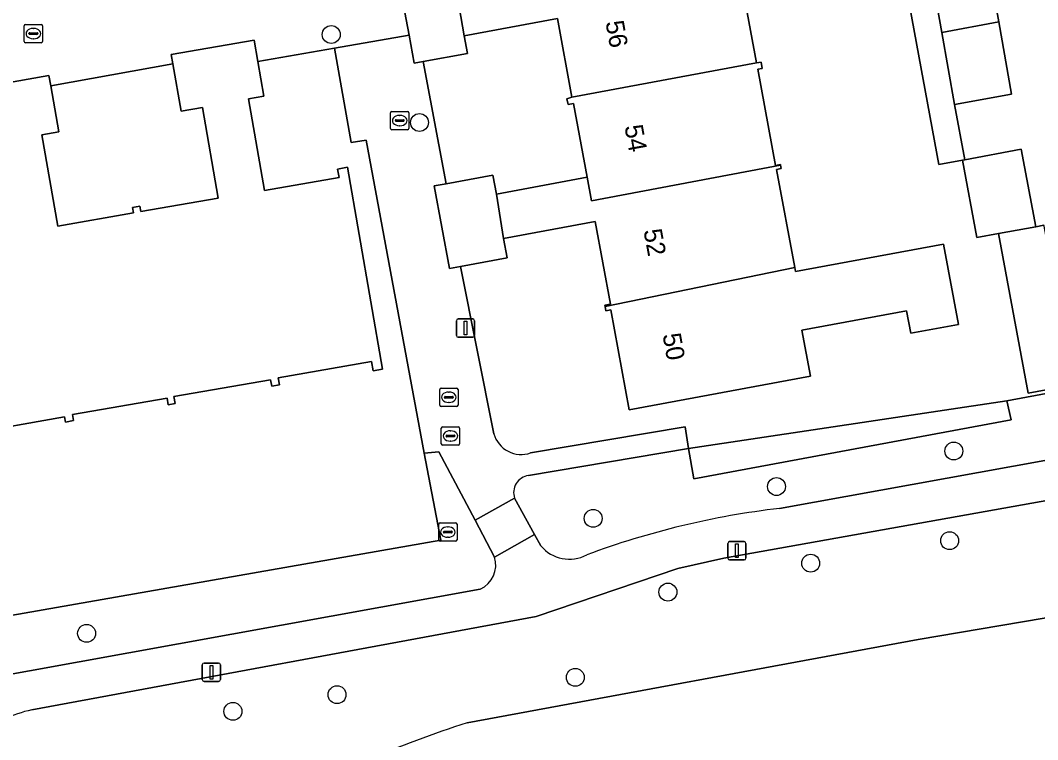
# Model space of a CAD drawing. Extents: x 157793 to 159380, y 380877 to 382313.
# Drawn here: x 158574.9 to 158630.5, y 381371.1 to 381410.4 of the extents above; entities that cross this region are included whole.
import ezdxf

# ---------------------------------------------------------------- set-up
doc = ezdxf.new("R2010")
doc.units = 0
for name, color, linetype in [('IMGEO_Boom', 7, 'Continuous'), ('IMGEO_Brandkraan', 7, 'Continuous'), ('IMGEO_Erf', 7, 'Continuous'), ('IMGEO_Groenvoorziening', 7, 'Continuous'), ('IMGEO_Hek', 7, 'Continuous'), ('IMGEO_Kolk', 7, 'Continuous'), ('IMGEO_Lichtmast', 7, 'Continuous'), ('IMGEO_Pand', 7, 'Continuous'), ('IMGEO_Pand_nummerreeks', 7, 'Continuous'), ('IMGEO_Rioolput', 7, 'Continuous'), ('IMGEO_Voetpad_open', 7, 'Continuous'), ('IMGEO_Waterloop', 7, 'Continuous')]:
    doc.layers.add(name, color=color, linetype=linetype)

msp = doc.modelspace()

# ---------------------------------------------------------------- linework, layer by layer
at = {"layer": 'IMGEO_Boom'}
for centre in [(158591.914, 381409.622), (158596.734, 381404.82), (158625.921, 381386.884), (158616.236, 381384.943), (158606.222, 381383.207), (158625.694, 381381.989), (158618.103, 381380.759), (158610.304, 381379.181), (158578.55, 381376.928), (158605.247, 381374.527), (158592.231, 381373.581), (158586.543, 381372.67)]:
    msp.add_circle(centre, 0.489, dxfattribs=at)
at = {"layer": 'IMGEO_Brandkraan'}
for p, q in [((158597.927, 381387.28), (158597.927, 381388.132)), ((158598.002, 381388.206), (158598.854, 381388.206)), ((158598.415, 381387.986), (158598.44, 381387.986)), ((158598.928, 381388.132), (158598.928, 381387.28)), ((158598.186, 381387.7), (158598.186, 381387.712)), ((158598.624, 381387.663), (158598.226, 381387.663)), ((158598.229, 381387.749), (158598.627, 381387.749)), ((158598.438, 381387.426), (158598.413, 381387.426)), ((158598.67, 381387.712), (158598.67, 381387.7)), ((158598.854, 381387.206), (158598.002, 381387.206))]:
    msp.add_line(p, q, dxfattribs=at)
for points in [[(158597.927, 381387.28), (158597.927, 381388.132)], [(158598.002, 381388.206), (158598.854, 381388.206)], [(158598.928, 381388.132), (158598.928, 381387.28)], [(158598.854, 381387.206), (158598.002, 381387.206)]]:
    msp.add_lwpolyline(points, dxfattribs=at)
for centre, radius, start, end in [((158598.004, 381388.13), 0.0765, 91.552, 178.448), ((158598.004, 381388.13), 0.0765, 91.552, 178.448), ((158598.852, 381388.13), 0.0765, 1.552, 88.448), ((158598.852, 381388.13), 0.0765, 1.552, 88.448), ((158598.004, 381387.282), 0.0765, 181.552, 268.448), ((158598.004, 381387.282), 0.0765, 181.552, 268.448), ((158598.226, 381387.709), 0.0403, 85.8775, 175.7526), ((158598.223, 381387.699), 0.0366, 178.938, 274.7102), ((158598.627, 381387.706), 0.043, 264.8664, 352.4533), ((158598.631, 381387.711), 0.0386, 1.7309, 96.639), ((158598.852, 381387.282), 0.0765, 271.552, 358.448), ((158598.852, 381387.282), 0.0765, 271.552, 358.448)]:
    msp.add_arc(centre, radius, start, end, dxfattribs=at)
for centre, major_axis, ratio, start_param, end_param in [((158598.414, 381387.706), (-0.387, 0.002), 0.722429, 4.712389, 7.853982), ((158598.439, 381387.706), (-0.39, 0.002), 0.717154, 1.570796, 4.712389)]:
    msp.add_ellipse(centre, major_axis=major_axis, ratio=ratio, start_param=start_param, end_param=end_param, dxfattribs=at)
at = {"layer": 'IMGEO_Erf'}
for points in [[(158633.761, 381429.023), (158622.06, 381426.849), (158622.327, 381425.413), (158625.441, 381425.968), (158626.228, 381421.561), (158626.941, 381417.564), (158623.964, 381417.032), (158624.467, 381414.216), (158627.581, 381414.771), (158628.375, 381410.322), (158629.081, 381406.367), (158625.967, 381405.811), (158626.53, 381402.783), (158629.61, 381403.356), (158630.395, 381399.132), (158630.84, 381399.215)], [(158614.152, 381413.386), (158615.137, 381408.08), (158615.396, 381408.106), (158615.458, 381407.773), (158615.212, 381407.727), (158616.188, 381402.474), (158616.453, 381402.523), (158616.459, 381402.493), (158616.495, 381402.3), (158616.245, 381402.253), (158617.238, 381396.907), (158617.281, 381396.676), (158625.36, 381398.176), (158626.174, 381393.796), (158623.573, 381393.313), (158623.345, 381394.538), (158617.625, 381393.476), (158618.091, 381390.964), (158608.195, 381389.125), (158607.181, 381394.585), (158606.92, 381394.537), (158606.876, 381394.777), (158606.862, 381394.851), (158607.171, 381394.908), (158606.335, 381399.409)], [(158633.138, 381390.623), (158629.977, 381390.035), (158628.357, 381398.753), (158627.186, 381398.535), (158626.401, 381402.759), (158625.111, 381402.519), (158623.394, 381411.82)], [(158567.634, 381376.716), (158597.898, 381382.018), (158596.982, 381386.767), (158593.826, 381403.848), (158593.009, 381403.721), (158592.093, 381408.873), (158587.906, 381408.144), (158588.235, 381406.261), (158587.402, 381406.116), (158588.275, 381401.111), (158592.344, 381401.821), (158592.265, 381402.278), (158592.8, 381402.372), (158594.722, 381391.351), (158594.2, 381391.26), (158594.111, 381391.77), (158589.018, 381390.882), (158589.086, 381390.491), (158588.664, 381390.417), (158588.601, 381390.775), (158583.319, 381389.853), (158583.385, 381389.475), (158583.007, 381389.409), (158582.944, 381389.773), (158577.774, 381388.871), (158577.832, 381388.543), (158577.398, 381388.467), (158577.35, 381388.742), (158571.994, 381387.808)], [(158606.335, 381399.409), (158601.326, 381398.479), (158601.521, 381397.427), (158598.984, 381396.956), (158600.795, 381387.826)], [(158602.801, 381386.78), (158611.241, 381388.197), (158611.426, 381387.014), (158628.815, 381389.63), (158647.786, 381393.155)]]:
    msp.add_lwpolyline(points, dxfattribs=at)
for points in [[(158596.944, 381408.147), (158598.185, 381401.473), (158600.744, 381401.949), (158600.937, 381400.912), (158605.896, 381401.834), (158605.147, 381405.865), (158604.848, 381405.81), (158604.791, 381406.119), (158605.065, 381406.211), (158604.268, 381410.497), (158599.18, 381409.551), (158599.358, 381408.595)], [(158576.592, 381406.827), (158577.031, 381404.317), (158576.106, 381404.155), (158576.978, 381399.157), (158581.118, 381399.879), (158581.065, 381400.186), (158581.453, 381400.254), (158581.505, 381399.954), (158585.738, 381400.693), (158584.874, 381405.644), (158583.709, 381405.441), (158583.259, 381408.022)]]:
    msp.add_lwpolyline(points, close=True, dxfattribs=at)
msp.add_arc((158602.291, 381388.248), 1.554, 195.752, 289.1697, dxfattribs=at)
at = {"layer": 'IMGEO_Groenvoorziening'}
for points in [[(158649.211, 381389.687), (158651.797, 381392.798), (158647.98, 381392.144), (158647.786, 381393.155), (158628.815, 381389.63), (158629.061, 381388.587), (158611.714, 381385.361), (158611.426, 381387.014), (158602.685, 381385.541)], [(158616.404, 381383.748), (158649.211, 381389.687)], [(158599.334, 381372.046), (158623.973, 381376.601), (158644.404, 381380.058), (158650.775, 381387.716), (158613.358, 381381.037), (158610.846, 381380.469), (158603.104, 381377.857), (158575.567, 381372.751)], [(158600.838, 381381.087), (158599.773, 381383.1), (158597.792, 381386.847), (158596.982, 381386.767), (158597.898, 381382.018), (158567.634, 381376.716), (158568.049, 381374.772)], [(158601.928, 381384.312), (158603.023, 381382.323), (158603.364, 381381.703)], [(158569.986, 381373.895), (158600.055, 381379.341)]]:
    msp.add_lwpolyline(points, dxfattribs=at)
for centre, radius, start, end in [((158602.819, 381384.611), 0.94, 98.1947, 198.5435), ((158621.585, 381339.098), 44.95, 96.6187, 110.4637), ((158604.925, 381383.026), 2.046, 220.2786, 297.5063), ((158599.447, 381380.662), 1.454, 294.7139, 16.9781), ((158576.97, 381366.133), 6.765, 101.9714, 129.8209), ((158622.495, 381300.948), 74.775, 108.04394, 116.99409)]:
    msp.add_arc(centre, radius, start, end, dxfattribs=at)
at = {"layer": 'IMGEO_Hek'}
msp.add_lwpolyline([(158628.815, 381389.63), (158629.061, 381388.587), (158611.714, 381385.361), (158611.426, 381387.014)], dxfattribs=at)
at = {"layer": 'IMGEO_Kolk'}
for p, q in [((158575.144, 381409.249), (158575.144, 381410.101)), ((158575.219, 381410.175), (158576.071, 381410.175)), ((158576.145, 381410.101), (158576.145, 381409.249)), ((158575.403, 381409.669), (158575.403, 381409.681)), ((158575.841, 381409.632), (158575.443, 381409.632)), ((158575.446, 381409.718), (158575.844, 381409.718)), ((158575.632, 381409.955), (158575.657, 381409.955)), ((158575.887, 381409.681), (158575.887, 381409.669)), ((158576.071, 381409.175), (158575.219, 381409.175)), ((158575.655, 381409.395), (158575.63, 381409.395)), ((158595.154, 381404.5), (158595.154, 381405.352)), ((158595.229, 381405.426), (158596.081, 381405.426)), ((158595.642, 381405.206), (158595.667, 381405.206)), ((158596.155, 381405.352), (158596.155, 381404.5)), ((158595.413, 381404.92), (158595.413, 381404.932)), ((158595.851, 381404.883), (158595.453, 381404.883)), ((158595.456, 381404.969), (158595.854, 381404.969)), ((158595.665, 381404.646), (158595.64, 381404.646)), ((158595.897, 381404.932), (158595.897, 381404.92)), ((158596.081, 381404.426), (158595.229, 381404.426)), ((158597.839, 381389.393), (158597.839, 381390.245)), ((158597.914, 381390.319), (158598.766, 381390.319)), ((158598.327, 381390.099), (158598.352, 381390.099)), ((158598.84, 381390.245), (158598.84, 381389.393)), ((158598.098, 381389.813), (158598.098, 381389.825)), ((158598.536, 381389.776), (158598.138, 381389.776)), ((158598.141, 381389.862), (158598.539, 381389.862)), ((158598.35, 381389.539), (158598.325, 381389.539)), ((158598.582, 381389.825), (158598.582, 381389.813)), ((158598.766, 381389.319), (158597.914, 381389.319))]:
    msp.add_line(p, q, dxfattribs=at)
for points in [[(158575.144, 381409.249), (158575.144, 381410.101)], [(158575.219, 381410.175), (158576.071, 381410.175)], [(158576.145, 381410.101), (158576.145, 381409.249)], [(158576.071, 381409.175), (158575.219, 381409.175)], [(158595.154, 381404.5), (158595.154, 381405.352)], [(158595.229, 381405.426), (158596.081, 381405.426)], [(158596.155, 381405.352), (158596.155, 381404.5)], [(158596.081, 381404.426), (158595.229, 381404.426)], [(158597.839, 381389.393), (158597.839, 381390.245)], [(158597.914, 381390.319), (158598.766, 381390.319)], [(158598.84, 381390.245), (158598.84, 381389.393)], [(158598.766, 381389.319), (158597.914, 381389.319)]]:
    msp.add_lwpolyline(points, dxfattribs=at)
for centre, radius, start, end in [((158575.221, 381410.099), 0.0765, 91.552, 178.448), ((158575.221, 381410.099), 0.0765, 91.552, 178.448), ((158576.069, 381410.099), 0.0765, 1.552, 88.448), ((158576.069, 381410.099), 0.0765, 1.552, 88.448), ((158575.443, 381409.678), 0.0403, 85.8775, 175.7526), ((158575.44, 381409.668), 0.0366, 178.938, 274.7102), ((158575.844, 381409.675), 0.043, 264.8664, 352.4533), ((158575.848, 381409.68), 0.0386, 1.7309, 96.639), ((158575.221, 381409.251), 0.0765, 181.552, 268.448), ((158575.221, 381409.251), 0.0765, 181.552, 268.448), ((158576.069, 381409.251), 0.0765, 271.552, 358.448), ((158576.069, 381409.251), 0.0765, 271.552, 358.448), ((158595.231, 381405.35), 0.0765, 91.552, 178.448), ((158595.231, 381405.35), 0.0765, 91.552, 178.448), ((158596.079, 381405.35), 0.0765, 1.552, 88.448), ((158596.079, 381405.35), 0.0765, 1.552, 88.448), ((158595.231, 381404.502), 0.0765, 181.552, 268.448), ((158595.231, 381404.502), 0.0765, 181.552, 268.448), ((158595.453, 381404.929), 0.0403, 85.8775, 175.7526), ((158595.45, 381404.919), 0.0366, 178.938, 274.7102), ((158595.854, 381404.926), 0.043, 264.8664, 352.4533), ((158595.858, 381404.931), 0.0386, 1.7309, 96.639), ((158596.079, 381404.502), 0.0765, 271.552, 358.448), ((158596.079, 381404.502), 0.0765, 271.552, 358.448), ((158597.916, 381390.243), 0.0765, 91.552, 178.448), ((158597.916, 381390.243), 0.0765, 91.552, 178.448), ((158598.764, 381390.243), 0.0765, 1.552, 88.448), ((158598.764, 381390.243), 0.0765, 1.552, 88.448), ((158598.138, 381389.822), 0.0403, 85.8775, 175.7526), ((158598.135, 381389.812), 0.0366, 178.938, 274.7102), ((158598.539, 381389.819), 0.043, 264.8664, 352.4533), ((158598.543, 381389.824), 0.0386, 1.7309, 96.639), ((158597.916, 381389.395), 0.0765, 181.552, 268.448), ((158597.916, 381389.395), 0.0765, 181.552, 268.448), ((158598.764, 381389.395), 0.0765, 271.552, 358.448), ((158598.764, 381389.395), 0.0765, 271.552, 358.448)]:
    msp.add_arc(centre, radius, start, end, dxfattribs=at)
for centre, major_axis, ratio, start_param, end_param in [((158575.631, 381409.675), (-0.387, 0.002), 0.722429, 4.712389, 7.853982), ((158575.656, 381409.675), (-0.39, 0.002), 0.717154, 1.570796, 4.712389), ((158595.641, 381404.926), (-0.387, 0.002), 0.722429, 4.712389, 7.853982), ((158595.666, 381404.926), (-0.39, 0.002), 0.717154, 1.570796, 4.712389), ((158598.326, 381389.819), (-0.387, 0.002), 0.722429, 4.712389, 7.853982), ((158598.351, 381389.819), (-0.39, 0.002), 0.717154, 1.570796, 4.712389)]:
    msp.add_ellipse(centre, major_axis=major_axis, ratio=ratio, start_param=start_param, end_param=end_param, dxfattribs=at)
at = {"layer": 'IMGEO_Lichtmast'}
for p, q in [((158598.751, 381393.196), (158598.751, 381393.996)), ((158598.751, 381393.996), (158598.751, 381393.196)), ((158598.851, 381394.096), (158599.641, 381394.096)), ((158599.641, 381394.096), (158598.851, 381394.096)), ((158599.741, 381393.996), (158599.741, 381393.196)), ((158599.741, 381393.196), (158599.741, 381393.996)), ((158599.641, 381393.096), (158598.851, 381393.096)), ((158598.851, 381393.096), (158599.641, 381393.096)), ((158613.578, 381381.038), (158613.578, 381381.838)), ((158613.578, 381381.838), (158613.578, 381381.038)), ((158613.678, 381381.938), (158614.468, 381381.938)), ((158614.468, 381381.938), (158613.678, 381381.938)), ((158614.568, 381381.838), (158614.568, 381381.038)), ((158614.568, 381381.038), (158614.568, 381381.838)), ((158614.468, 381380.938), (158613.678, 381380.938)), ((158613.678, 381380.938), (158614.468, 381380.938)), ((158584.872, 381374.404), (158584.872, 381375.204)), ((158584.872, 381375.204), (158584.872, 381374.404)), ((158584.972, 381375.304), (158585.762, 381375.304)), ((158585.762, 381375.304), (158584.972, 381375.304)), ((158585.862, 381375.204), (158585.862, 381374.404)), ((158585.862, 381374.404), (158585.862, 381375.204)), ((158585.762, 381374.304), (158584.972, 381374.304)), ((158584.972, 381374.304), (158585.762, 381374.304))]:
    msp.add_line(p, q, dxfattribs=at)
for points in [[(158599.171, 381393.971), (158599.321, 381393.971), (158599.321, 381393.221), (158599.171, 381393.221), (158599.171, 381393.971)], [(158613.998, 381381.813), (158614.148, 381381.813), (158614.148, 381381.063), (158613.998, 381381.063), (158613.998, 381381.813)], [(158585.292, 381375.179), (158585.442, 381375.179), (158585.442, 381374.429), (158585.292, 381374.429), (158585.292, 381375.179)]]:
    msp.add_lwpolyline(points, dxfattribs=at)
for centre, start, end in [((158598.851, 381393.996), 90, 180), ((158598.851, 381393.996), 90, 180), ((158599.641, 381393.996), 0, 90), ((158599.641, 381393.996), 360, 90), ((158598.851, 381393.196), 180, 270), ((158598.851, 381393.196), 180, 270), ((158599.641, 381393.196), 270, 0), ((158599.641, 381393.196), 270, 0), ((158613.678, 381381.838), 90, 180), ((158613.678, 381381.838), 90, 180), ((158614.468, 381381.838), 0, 90), ((158614.468, 381381.838), 360, 90), ((158613.678, 381381.038), 180, 270), ((158613.678, 381381.038), 180, 270), ((158614.468, 381381.038), 270, 0), ((158614.468, 381381.038), 270, 0), ((158584.972, 381375.204), 90, 180), ((158584.972, 381375.204), 90, 180), ((158585.762, 381375.204), 0, 90), ((158585.762, 381375.204), 360, 90), ((158584.972, 381374.404), 180, 270), ((158584.972, 381374.404), 180, 270), ((158585.762, 381374.404), 270, 0), ((158585.762, 381374.404), 270, 0)]:
    msp.add_arc(centre, 0.1, start, end, dxfattribs=at)
at = {"layer": 'IMGEO_Pand'}
for points in [[(158628.375, 381410.322), (158627.581, 381414.771), (158624.467, 381414.216), (158625.266, 381409.741)], [(158598.726, 381412.214), (158599.18, 381409.551), (158604.268, 381410.497), (158605.065, 381406.211), (158615.137, 381408.08), (158614.152, 381413.386), (158614.446, 381413.44), (158614.394, 381413.722), (158604.088, 381411.807), (158603.836, 381413.164)], [(158598.726, 381412.214), (158598.562, 381413.099), (158596.15, 381412.651), (158595.611, 381412.551), (158596.162, 381409.582), (158596.446, 381408.055), (158596.944, 381408.147), (158599.358, 381408.595), (158599.18, 381409.551)], [(158628.375, 381410.322), (158625.266, 381409.741), (158625.967, 381405.811), (158629.081, 381406.367)], [(158615.212, 381407.727), (158615.458, 381407.773), (158615.396, 381408.106), (158615.137, 381408.08), (158605.065, 381406.211), (158604.791, 381406.119), (158604.848, 381405.81), (158605.147, 381405.865), (158605.896, 381401.834), (158606.136, 381400.544), (158616.459, 381402.493), (158616.453, 381402.523), (158616.188, 381402.474)], [(158629.61, 381403.356), (158626.53, 381402.783), (158626.401, 381402.759), (158627.186, 381398.535), (158628.357, 381398.753), (158630.395, 381399.132)], [(158616.245, 381402.253), (158616.495, 381402.3), (158616.459, 381402.493), (158606.136, 381400.544), (158605.896, 381401.834), (158600.937, 381400.912), (158601.326, 381398.479), (158606.335, 381399.409), (158607.171, 381394.908), (158606.862, 381394.851), (158606.876, 381394.777), (158617.238, 381396.907)], [(158600.937, 381400.912), (158600.744, 381401.949), (158598.185, 381401.473), (158597.545, 381401.354), (158598.382, 381396.844), (158598.984, 381396.956), (158601.521, 381397.427), (158601.326, 381398.479)], [(158632.33, 381394.97), (158631.653, 381394.844), (158630.849, 381399.168), (158630.84, 381399.215), (158630.395, 381399.132), (158628.357, 381398.753), (158629.977, 381390.035), (158633.138, 381390.623)], [(158617.238, 381396.907), (158606.876, 381394.777), (158606.92, 381394.537), (158607.181, 381394.585), (158608.195, 381389.125), (158618.091, 381390.964), (158617.625, 381393.476), (158623.345, 381394.538), (158623.573, 381393.313), (158626.174, 381393.796), (158625.36, 381398.176), (158617.281, 381396.676)]]:
    msp.add_lwpolyline(points, close=True, dxfattribs=at)
msp.add_lwpolyline([(158571.994, 381387.808), (158577.35, 381388.742), (158577.398, 381388.467), (158577.832, 381388.543), (158577.774, 381388.871), (158582.944, 381389.773), (158583.007, 381389.409), (158583.385, 381389.475), (158583.319, 381389.853), (158588.601, 381390.775), (158588.664, 381390.417), (158589.086, 381390.491), (158589.018, 381390.882), (158594.111, 381391.77), (158594.2, 381391.26), (158594.722, 381391.351), (158592.8, 381402.372), (158592.265, 381402.278), (158592.344, 381401.821), (158588.275, 381401.111), (158587.402, 381406.116), (158588.235, 381406.261), (158587.906, 381408.144), (158587.702, 381409.313), (158583.172, 381408.523), (158583.259, 381408.022), (158583.709, 381405.441), (158584.874, 381405.644), (158585.738, 381400.693), (158581.505, 381399.954), (158581.453, 381400.254), (158581.065, 381400.186), (158581.118, 381399.879), (158576.978, 381399.157), (158576.106, 381404.155), (158577.031, 381404.317), (158576.592, 381406.827), (158576.496, 381407.38), (158572.059, 381406.606)], dxfattribs=at)
at = {"layer": 'IMGEO_Rioolput'}
for p, q in [((158597.783, 381382.032), (158597.783, 381382.884)), ((158597.858, 381382.958), (158598.71, 381382.958)), ((158598.784, 381382.884), (158598.784, 381382.032)), ((158598.042, 381382.452), (158598.042, 381382.464)), ((158598.48, 381382.415), (158598.082, 381382.415)), ((158598.085, 381382.501), (158598.483, 381382.501)), ((158598.271, 381382.738), (158598.296, 381382.738)), ((158598.526, 381382.464), (158598.526, 381382.452)), ((158598.71, 381381.958), (158597.858, 381381.958)), ((158598.294, 381382.178), (158598.269, 381382.178))]:
    msp.add_line(p, q, dxfattribs=at)
for points in [[(158597.783, 381382.032), (158597.783, 381382.884)], [(158597.858, 381382.958), (158598.71, 381382.958)], [(158598.784, 381382.884), (158598.784, 381382.032)], [(158598.71, 381381.958), (158597.858, 381381.958)]]:
    msp.add_lwpolyline(points, dxfattribs=at)
for centre, radius, start, end in [((158597.86, 381382.882), 0.0765, 91.552, 178.448), ((158597.86, 381382.882), 0.0765, 91.552, 178.448), ((158598.708, 381382.882), 0.0765, 1.552, 88.448), ((158598.708, 381382.882), 0.0765, 1.552, 88.448), ((158598.082, 381382.461), 0.0403, 85.8775, 175.7526), ((158598.079, 381382.451), 0.0366, 178.938, 274.7102), ((158598.483, 381382.458), 0.043, 264.8664, 352.4533), ((158598.487, 381382.463), 0.0386, 1.7309, 96.639), ((158597.86, 381382.034), 0.0765, 181.552, 268.448), ((158597.86, 381382.034), 0.0765, 181.552, 268.448), ((158598.708, 381382.034), 0.0765, 271.552, 358.448), ((158598.708, 381382.034), 0.0765, 271.552, 358.448)]:
    msp.add_arc(centre, radius, start, end, dxfattribs=at)
for centre, major_axis, ratio, start_param, end_param in [((158598.27, 381382.458), (-0.387, 0.002), 0.722429, 4.712389, 7.853982), ((158598.295, 381382.458), (-0.39, 0.002), 0.717154, 1.570796, 4.712389)]:
    msp.add_ellipse(centre, major_axis=major_axis, ratio=ratio, start_param=start_param, end_param=end_param, dxfattribs=at)
at = {"layer": 'IMGEO_Voetpad_open'}
for points in [[(158572.059, 381406.606), (158576.496, 381407.38), (158576.592, 381406.827), (158583.259, 381408.022), (158583.172, 381408.523), (158587.702, 381409.313), (158587.906, 381408.144), (158592.093, 381408.873), (158596.162, 381409.582), (158595.611, 381412.551), (158596.15, 381412.651), (158594.491, 381421.804), (158601.962, 381423.251), (158610.178, 381424.777), (158609.882, 381426.387), (158609.148, 381430.386), (158607.403, 381430.079), (158606.633, 381434.726), (158606.582, 381435.008), (158603.708, 381434.507), (158604.726, 381429.565), (158580.335, 381425.092), (158580.41, 381424.683), (158573.264, 381423.363)], [(158647.779, 381432.905), (158628.384, 381429.463), (158618.057, 381427.747), (158609.999, 381426.408), (158609.882, 381426.387), (158610.178, 381424.777), (158611.995, 381425.114), (158619.52, 381426.377), (158620.67, 381426.57), (158620.934, 381425.143), (158621.723, 381420.876), (158623.394, 381411.82), (158625.111, 381402.519), (158626.401, 381402.759), (158626.53, 381402.783), (158625.967, 381405.811), (158625.266, 381409.741), (158624.467, 381414.216), (158623.964, 381417.032), (158623.827, 381417.008), (158623.115, 381420.996), (158622.327, 381425.413), (158622.06, 381426.849), (158633.761, 381429.023)], [(158598.984, 381396.956), (158598.382, 381396.844), (158597.545, 381401.354), (158598.185, 381401.473), (158596.944, 381408.147), (158596.446, 381408.055), (158596.162, 381409.582), (158592.093, 381408.873), (158593.009, 381403.721), (158593.826, 381403.848), (158596.982, 381386.767), (158597.792, 381386.847), (158599.773, 381383.1), (158601.928, 381384.312)], [(158600.795, 381387.826), (158598.984, 381396.956)], [(158575.567, 381372.751), (158603.104, 381377.857), (158610.846, 381380.469), (158613.358, 381381.037), (158650.775, 381387.716), (158653.766, 381391.536), (158652.059, 381393.113), (158651.874, 381392.891), (158651.797, 381392.798), (158649.211, 381389.687), (158616.404, 381383.748)], [(158602.685, 381385.541), (158611.426, 381387.014), (158611.241, 381388.197), (158602.801, 381386.78)], [(158603.364, 381381.703), (158603.023, 381382.323), (158600.838, 381381.087)], [(158600.055, 381379.341), (158569.986, 381373.895)]]:
    msp.add_lwpolyline(points, dxfattribs=at)
for points in [[(158611.426, 381387.014), (158611.714, 381385.361), (158629.061, 381388.587), (158628.815, 381389.63)], [(158599.773, 381383.1), (158600.838, 381381.087), (158603.023, 381382.323), (158601.928, 381384.312)]]:
    msp.add_lwpolyline(points, close=True, dxfattribs=at)
for centre, radius, start, end in [((158602.291, 381388.248), 1.554, 195.752, 289.1697), ((158602.819, 381384.611), 0.94, 98.1947, 198.5435), ((158621.585, 381339.098), 44.95, 96.6187, 110.4637), ((158604.925, 381383.026), 2.046, 220.2786, 297.5063), ((158599.447, 381380.662), 1.454, 294.7139, 16.9781), ((158576.97, 381366.133), 6.765, 101.9714, 129.8209)]:
    msp.add_arc(centre, radius, start, end, dxfattribs=at)
at = {"layer": 'IMGEO_Waterloop'}
msp.add_lwpolyline([(158654.301, 381382.03), (158644.404, 381380.058), (158623.973, 381376.601), (158599.334, 381372.046)], dxfattribs=at)
msp.add_arc((158622.495, 381300.948), 74.775, 108.04394, 116.99409, dxfattribs=at)

# ---------------------------------------------------------------- texts
at = {"layer": 'IMGEO_Pand_nummerreeks'}
for s, rotation, p in [('56', 280.3508, (158606.889, 381410.298)), ('54', 280.3531, (158607.928, 381404.61)), ('52', 280.3531, (158608.967, 381398.926)), ('50', 280.3508, (158610.006, 381393.232))]:
    msp.add_text(s, height=1, rotation=rotation, dxfattribs=at).set_placement(p)

doc.saveas('drawing.dxf')
